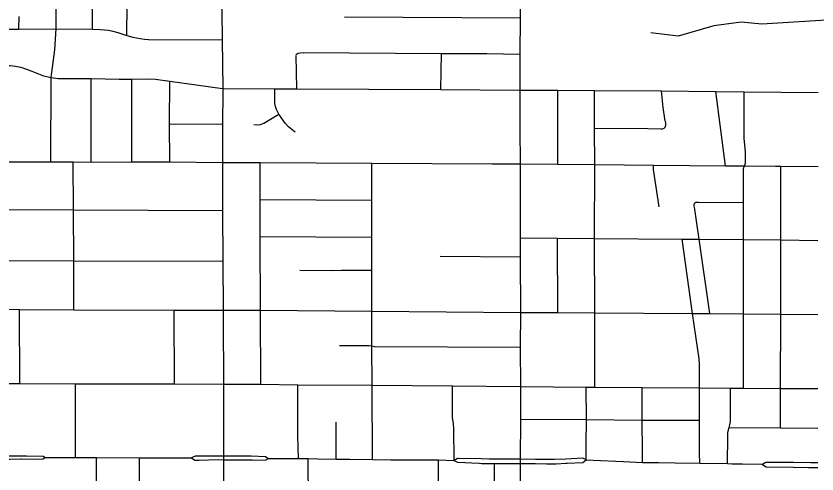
# Model space of a CAD drawing. Extents: x -1403959 to 81668, y -1400582 to 11018.
# Drawn here: x 7078.2 to 7208.5, y 7834.6 to 7909.1 of the extents above; entities that cross this region are included whole.
import ezdxf

# ---------------------------------------------------------------- set-up
doc = ezdxf.new("R2010")
doc.units = 0
for name, color, linetype in [('tdCiSectNmbr', 7, 'Continuous'), ('tdCiSectTwpRng', 7, 'Continuous'), ('tdCoSurfBitum', 7, 'Continuous')]:
    doc.layers.add(name, color=color, linetype=linetype)

msp = doc.modelspace()

# ---------------------------------------------------------------- linework, layer by layer
at = {"layer": 'tdCiSectNmbr'}
for points in [[(7160.23, 7897.12), (7160.22, 7902.91), (7160.26, 7908.81), (7160.25, 7915.13), (7160.21, 7921.17), (7160.21, 7921.17)], [(7160.24, 7890.78), (7160.23, 7897.06), (7160.23, 7897.12)], [(7160.27, 7879.07), (7160.26, 7885.05), (7160.24, 7890.78)], [(7160.28, 7871.63), (7160.29, 7873), (7160.27, 7879.07)], [(7160.33, 7848.82), (7160.3, 7855.21), (7160.35, 7860.83), (7160.26, 7869.92), (7160.28, 7871.63)], [(7160.32, 7843.5), (7160.33, 7848.82), (7160.33, 7848.82)], [(7160.28, 7836.69), (7160.28, 7836.95), (7160.32, 7843.5), (7160.32, 7843.5)], [(7082.89, 7837.24), (7082.58, 7837.42), (7079.9, 7837.45), (7077.64, 7837.44), (7077.01, 7837.44)], [(7077.02, 7836.96), (7077.18, 7836.97), (7078.96, 7837.02)], [(7078.96, 7837.02), (7079.08, 7837.02), (7081.87, 7837), (7082.62, 7837.01), (7082.89, 7837.24)], [(7082.89, 7837.24), (7085.58, 7837.24), (7085.58, 7837.24)], [(7085.58, 7837.24), (7087.83, 7837.22), (7091.29, 7837.22), (7098.29, 7837.17), (7102.49, 7837.19), (7106.71, 7837.21)], [(7111.97, 7837.48), (7111.13, 7837.47), (7107.31, 7837.49), (7106.71, 7837.21)], [(7106.71, 7837.21), (7107.29, 7836.81), (7107.97, 7836.83)], [(7107.97, 7836.83), (7111.09, 7836.9), (7111.97, 7836.89)], [(7115.01, 7837.47), (7114.56, 7837.47), (7112.8, 7837.49), (7111.97, 7837.48)], [(7111.97, 7836.89), (7113.37, 7836.88), (7116.66, 7836.85), (7118.79, 7836.81), (7119.15, 7837.05)], [(7119.14, 7837.09), (7118.8, 7837.35), (7116.45, 7837.44), (7115.01, 7837.47)], [(7119.17, 7837.06), (7119.14, 7837.09)], [(7119.15, 7837.05), (7119.17, 7837.06)], [(7119.17, 7837.06), (7121.01, 7837.08)], [(7121.01, 7837.08), (7124.14, 7837.11), (7124.14, 7837.11)], [(7124.14, 7837.11), (7124.32, 7837.1), (7125.73, 7837.07), (7127.27, 7837.04), (7127.27, 7837.04)], [(7127.27, 7837.04), (7130.3, 7836.99), (7132.48, 7836.96), (7136.2, 7836.94), (7139.19, 7836.89), (7146.93, 7836.86), (7149.45, 7836.77)], [(7149.45, 7836.77), (7149.49, 7836.77)], [(7153.88, 7837.02), (7150.04, 7837.07), (7149.49, 7836.77)], [(7149.49, 7836.77), (7150.02, 7836.46), (7153.55, 7836.31)], [(7160.28, 7836.95), (7160.28, 7836.95), (7157.23, 7836.98), (7156.05, 7836.99), (7155.17, 7837), (7153.88, 7837.02)], [(7162.71, 7836.93), (7160.28, 7836.95)], [(7160.32, 7829.91), (7160.28, 7836.25), (7160.28, 7836.69), (7160.28, 7836.69)], [(7164.51, 7836.92), (7162.75, 7836.93), (7162.71, 7836.93)], [(7165.77, 7836.9), (7164.51, 7836.92)], [(7167.66, 7836.99), (7165.77, 7836.9)], [(7170.94, 7836.84), (7170.43, 7837.12), (7167.66, 7836.99)], [(7167.85, 7836.31), (7170.42, 7836.45), (7170.94, 7836.84)], [(7170.94, 7836.84), (7170.97, 7836.84)], [(7170.97, 7836.84), (7172.12, 7836.79)], [(7172.12, 7836.79), (7177.03, 7836.58)], [(7177.03, 7836.58), (7180.1, 7836.45), (7182.75, 7836.42), (7185.47, 7836.39), (7189.46, 7836.33), (7193.97, 7836.25), (7194.73, 7836.23), (7195.08, 7836.23), (7196.41, 7836.2), (7199.5, 7836.14)], [(7204.69, 7836.41), (7203.12, 7836.42), (7200.22, 7836.44), (7199.64, 7836.13)], [(7208.65, 7836.37), (7207.53, 7836.39), (7204.69, 7836.41)], [(7153.55, 7836.31), (7153.92, 7836.29)], [(7153.92, 7836.29), (7154.18, 7836.28), (7155.31, 7836.29), (7156.05, 7836.28), (7157.96, 7836.25)], [(7157.96, 7836.25), (7158.34, 7836.25), (7160.28, 7836.25)], [(7160.28, 7836.25), (7162.6, 7836.25), (7162.7, 7836.25)], [(7162.7, 7836.25), (7164.49, 7836.23)], [(7164.49, 7836.23), (7165.77, 7836.22)], [(7165.77, 7836.22), (7166.09, 7836.22), (7167.66, 7836.3)], [(7167.66, 7836.3), (7167.85, 7836.31)], [(7199.5, 7836.14), (7199.64, 7836.13)], [(7199.64, 7836.13), (7200.24, 7835.73), (7204.67, 7835.66)], [(7204.67, 7835.66), (7207.16, 7835.62)], [(7207.16, 7835.62), (7207.53, 7835.62), (7208.67, 7835.61)]]:
    msp.add_lwpolyline(points, dxfattribs=at)
at = {"layer": 'tdCiSectTwpRng'}
for points in [[(7083.82, 7885.39), (7083.88, 7899.11), (7084.49, 7903.61), (7084.72, 7907), (7084.62, 7925.56), (7084.62, 7926.39), (7084.48, 7927.03), (7084.23, 7927.86), (7083.9, 7928.6), (7083.67, 7929.16), (7083.51, 7929.8), (7083.46, 7930.68), (7083.46, 7933.59)], [(7111.88, 7897.32), (7111.77, 7905.26), (7111.75, 7909.88), (7111.75, 7914.73), (7111.76, 7916.92), (7111.69, 7926.49), (7111.65, 7933.61)], [(7090.61, 7906.95), (7090.47, 7926.29)], [(7096.23, 7905.95), (7096.26, 7910.91), (7096.24, 7919.83), (7096.26, 7920.3), (7096.38, 7920.78), (7096.65, 7921.36), (7097.09, 7921.91), (7097.63, 7922.35), (7098.32, 7922.63), (7099.08, 7922.79), (7100.47, 7923.05)], [(7078.66, 7906.98), (7078.69, 7909.03)], [(7131.62, 7909), (7160.26, 7908.81)], [(7073.05, 7906.99), (7078.66, 7906.98), (7084.72, 7907), (7090.61, 7906.95), (7091.89, 7906.91), (7092.58, 7906.89), (7093.21, 7906.81), (7093.92, 7906.67), (7094.72, 7906.45), (7095.57, 7906.17), (7096.23, 7905.95), (7097.16, 7905.68), (7098.38, 7905.43), (7099.08, 7905.34), (7099.75, 7905.31), (7111.77, 7905.26)], [(7123.77, 7902.78), (7123.8, 7902.88), (7123.92, 7902.98), (7124.07, 7903.07), (7124.39, 7903.14), (7124.95, 7903.18), (7147.39, 7903.02), (7154.8, 7902.99), (7160.22, 7902.91)], [(7147.3, 7897.17), (7147.39, 7903.02)], [(7123.89, 7897.28), (7123.75, 7902.71)], [(7063.41, 7901.24), (7063.79, 7901.22), (7066.22, 7901.09), (7070.94, 7901.07), (7077.24, 7901.04), (7078.11, 7900.94), (7078.97, 7900.77), (7079.89, 7900.47), (7080.76, 7900.15), (7082.66, 7899.37), (7083.88, 7899.11), (7085.02, 7898.95), (7090.42, 7898.93), (7094.97, 7898.84), (7097.04, 7898.86), (7099.73, 7898.88), (7100.9, 7898.84), (7103.2, 7898.5), (7111.8, 7897.32)], [(7090.43, 7885.34), (7090.42, 7898.93)], [(7097.03, 7885.35), (7097.04, 7898.86)], [(7103.2, 7885.36), (7103.16, 7891.56), (7103.2, 7898.5)], [(7111.8, 7897.32), (7111.88, 7897.32), (7120.3, 7897.28), (7123.89, 7897.28), (7147.3, 7897.17), (7160.15, 7897.06)], [(7111.85, 7885.26), (7111.85, 7885.26), (7111.85, 7886.36), (7111.82, 7891.53), (7111.88, 7896.81), (7111.88, 7897.32), (7111.88, 7897.32)], [(7123.58, 7890.19), (7122.54, 7891.06), (7121.96, 7891.69), (7120.96, 7893.14), (7120.56, 7893.91), (7120.39, 7894.41), (7120.31, 7894.86), (7120.3, 7897.28)], [(7160.15, 7897.06), (7160.23, 7897.06), (7166.35, 7897.06), (7172.29, 7897), (7183.24, 7896.91), (7192.06, 7896.83), (7196.68, 7896.79), (7208.69, 7896.68)], [(7166.35, 7884.99), (7166.35, 7897.06)], [(7172.35, 7884.93), (7172.33, 7890.86), (7172.29, 7897)], [(7183.83, 7891.01), (7183.93, 7891.36), (7183.92, 7891.66), (7183.75, 7892.4), (7183.48, 7894.23), (7183.24, 7896.91)], [(7193.65, 7884.75), (7192.06, 7896.83)], [(7196.54, 7848.55), (7196.57, 7860.63), (7196.59, 7872.73), (7196.57, 7878.78), (7196.57, 7884.3), (7196.73, 7884.73), (7196.89, 7885.17), (7196.88, 7886.94), (7196.77, 7888.13), (7196.68, 7889.2), (7196.68, 7896.79)], [(7116.9, 7891.44), (7117.5, 7891.38), (7117.95, 7891.46), (7118.52, 7891.65), (7120.96, 7893.14)], [(7103.16, 7891.56), (7111.82, 7891.53)], [(7172.33, 7890.86), (7180.98, 7890.79), (7183.13, 7890.73), (7183.38, 7890.77), (7183.63, 7890.87), (7183.82, 7891)], [(7063.46, 7885.4), (7063.81, 7885.4), (7070.97, 7885.4), (7077.27, 7885.36), (7083.82, 7885.39), (7087.46, 7885.36), (7090.43, 7885.34), (7097.03, 7885.35), (7103.2, 7885.36), (7111.85, 7885.26), (7111.89, 7885.26), (7117.9, 7885.28), (7136.06, 7885.15), (7155.66, 7885.07)], [(7087.56, 7861.31), (7087.57, 7869.28), (7087.53, 7877.55), (7087.46, 7885.36)], [(7111.97, 7840.81), (7111.97, 7848.79), (7111.97, 7849.17), (7111.92, 7859.94), (7111.92, 7861.23), (7111.89, 7869.2), (7111.85, 7877.44), (7111.85, 7885.26)], [(7117.99, 7849.18), (7117.97, 7861.21), (7117.92, 7873.22), (7117.92, 7879.26), (7117.9, 7885.28)], [(7136.2, 7836.94), (7136.12, 7849.03), (7136.08, 7855.33), (7136.08, 7855.4), (7136.08, 7855.48), (7136.1, 7861.06), (7136.06, 7867.76), (7136.06, 7873.13), (7136.06, 7879.16), (7136.06, 7885.15)], [(7155.66, 7885.07), (7160.26, 7885.05)], [(7160.26, 7885.05), (7166.35, 7884.99), (7172.35, 7884.93), (7181.89, 7884.86), (7193.65, 7884.75), (7196.57, 7884.73), (7196.73, 7884.73), (7196.89, 7884.73)], [(7172.31, 7872.92), (7172.35, 7884.93)], [(7182.83, 7878.06), (7181.94, 7884.13), (7181.89, 7884.86)], [(7196.89, 7884.73), (7201.75, 7884.69)], [(7201.75, 7884.69), (7202.62, 7884.69), (7208.69, 7884.59)], [(7202.61, 7842.08), (7202.61, 7848.5), (7202.64, 7860.56), (7202.64, 7872.68), (7202.62, 7884.69)], [(7117.92, 7879.26), (7136.06, 7879.16)], [(7191.08, 7860.67), (7189.36, 7872.78), (7188.58, 7878.01), (7188.54, 7878.24), (7188.54, 7878.51), (7188.61, 7878.62)], [(7188.61, 7878.62), (7188.64, 7878.68), (7188.81, 7878.79), (7189.04, 7878.82), (7189.24, 7878.83), (7196.57, 7878.78)], [(7063.45, 7877.59), (7063.82, 7877.59), (7087.53, 7877.55), (7111.85, 7877.44)], [(7117.92, 7873.22), (7136.06, 7873.13)], [(7160.29, 7873), (7166.28, 7872.97), (7172.31, 7872.92)], [(7166.33, 7860.85), (7166.28, 7872.97)], [(7172.31, 7872.92), (7186.57, 7872.81), (7189.36, 7872.78), (7196.59, 7872.73), (7202.64, 7872.68), (7208.67, 7872.57)], [(7172.39, 7848.71), (7172.36, 7860.81), (7172.31, 7872.92)], [(7189.46, 7836.33), (7189.41, 7837.97), (7189.41, 7843.31), (7189.42, 7848.59), (7189.42, 7852.4), (7189.34, 7853.33), (7188.26, 7860.71), (7186.57, 7872.81)], [(7063.16, 7869.32), (7063.55, 7869.32), (7063.85, 7869.32), (7087.57, 7869.28), (7111.89, 7869.2)], [(7147.2, 7870.04), (7160.26, 7869.92)], [(7124.38, 7867.72), (7129.44, 7867.69), (7131.15, 7867.75), (7136.06, 7867.76)], [(7063.15, 7861.39), (7063.53, 7861.39), (7063.85, 7861.39), (7078.73, 7861.35), (7087.56, 7861.31), (7103.9, 7861.25), (7111.91, 7861.23), (7111.92, 7861.23), (7117.97, 7861.21), (7136.1, 7861.06), (7160.29, 7860.83)], [(7078.79, 7849.27), (7078.73, 7861.35)], [(7103.95, 7849.23), (7103.9, 7861.25)], [(7160.29, 7860.83), (7160.35, 7860.83), (7166.33, 7860.85), (7172.36, 7860.81), (7188.26, 7860.71), (7191.08, 7860.67), (7196.57, 7860.63), (7202.64, 7860.56), (7208.64, 7860.53)], [(7130.8, 7855.48), (7135.67, 7855.48), (7136.08, 7855.4), (7136.47, 7855.32), (7160.3, 7855.21)], [(7063.57, 7849.36), (7063.84, 7849.36), (7073.15, 7849.3), (7078.79, 7849.27), (7087.83, 7849.26), (7103.95, 7849.23), (7111.96, 7849.17), (7111.97, 7849.17), (7117.99, 7849.18), (7124.05, 7849.1), (7136.12, 7849.03)], [(7087.83, 7837.22), (7087.83, 7849.26)], [(7124.14, 7837.11), (7124.06, 7840.79), (7124.05, 7849.1)], [(7136.12, 7849.03), (7149.19, 7848.92), (7160.33, 7848.82)], [(7149.49, 7836.77), (7149.44, 7841.97), (7149.36, 7842.74), (7149.23, 7843.77), (7149.2, 7844.56), (7149.19, 7848.92)], [(7160.33, 7848.82), (7170.95, 7848.72), (7172.39, 7848.71), (7180.08, 7848.66), (7189.42, 7848.59), (7194.44, 7848.55), (7196.54, 7848.55), (7202.61, 7848.5), (7208.64, 7848.46)], [(7170.94, 7836.84), (7170.95, 7839.28), (7170.99, 7843.43), (7170.95, 7848.72)], [(7180.1, 7836.45), (7180.1, 7838.19), (7180.09, 7843.33), (7180.08, 7848.66)], [(7193.97, 7836.25), (7194, 7840.65), (7194, 7841.2), (7194.08, 7841.61), (7194.22, 7842.15), (7194.33, 7842.54), (7194.43, 7843.12), (7194.45, 7843.55), (7194.44, 7848.55)], [(7130.3, 7836.99), (7130.3, 7842.99)], [(7160.32, 7843.5), (7170.99, 7843.43), (7180.09, 7843.33), (7189.41, 7843.31)], [(7194.22, 7842.15), (7202.61, 7842.08), (7208.64, 7842.03)], [(7111.97, 7837.21), (7111.97, 7837.48), (7111.97, 7840.17), (7111.97, 7840.81)], [(7095.6, 7768.82), (7095.4, 7769.26), (7094.19, 7772.97), (7092, 7779.69), (7091.75, 7780.94), (7091.57, 7782.09), (7091.5, 7782.98), (7091.5, 7788.78), (7091.42, 7803.31), (7091.39, 7813), (7091.29, 7837.22)], [(7094.19, 7772.97), (7096.86, 7774.89), (7098.75, 7776.36), (7099.13, 7776.8), (7099.47, 7777.34), (7099.68, 7777.8), (7099.84, 7778.4), (7099.88, 7779.16), (7099.87, 7787.95), (7099.72, 7788.87), (7099.62, 7789.82), (7099.61, 7803.31), (7099.61, 7809.96), (7099.55, 7810.41), (7099.42, 7810.82), (7099.21, 7811.16), (7098.9, 7811.46), (7098.63, 7811.89), (7098.46, 7812.35), (7098.38, 7812.94), (7098.38, 7812.95), (7098.29, 7837.17)], [(7111.98, 7834.63), (7111.97, 7836.89), (7111.97, 7837.21)], [(7125.97, 7788.76), (7125.94, 7795.86), (7125.89, 7801.62), (7125.89, 7807.36), (7125.88, 7813.02), (7125.88, 7813.04), (7125.83, 7818.78), (7125.82, 7824.46), (7125.79, 7830.18), (7125.73, 7837.07)], [(7147.16, 7780.64), (7147.12, 7788.7), (7147.12, 7795.73), (7147.07, 7801.44), (7147.09, 7807.12), (7147.06, 7812.86), (7147.06, 7812.87), (7147.04, 7818.58), (7147.02, 7824.31), (7146.95, 7830.01), (7146.93, 7836.86)], [(7156.22, 7795.62), (7156.17, 7801.34), (7156.14, 7807.1), (7156.12, 7812.76), (7156.12, 7812.8), (7156.08, 7818.53), (7156.05, 7824.25), (7156.06, 7829.94), (7156.05, 7836.28)], [(7111.98, 7830.29), (7111.98, 7834.63)]]:
    msp.add_lwpolyline(points, dxfattribs=at)
at = {"layer": 'tdCoSurfBitum'}
msp.add_lwpolyline([(7211.75, 7908.55), (7199.54, 7907.8), (7196.18, 7908.11), (7191.75, 7907.5), (7185.94, 7905.83), (7181.46, 7906.39)], dxfattribs=at)

doc.saveas('drawing.dxf')
